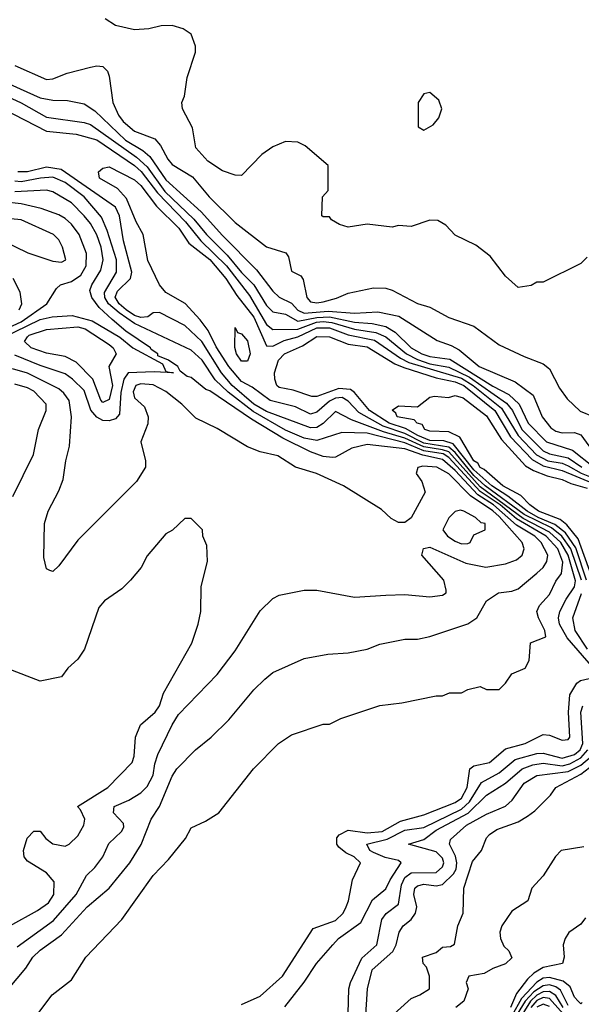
# Model space of a CAD drawing. Header units: inches. Extents: x 2380053 to 2584298, y 380219 to 546618.
# Tile 531 of 656: x 2512425 to 2514211, y 460880 to 464014. Entities that reach past the tile are written whole.
import ezdxf

# ---------------------------------------------------------------- set-up
doc = ezdxf.new("R2010")
doc.units = ezdxf.units.IN
doc.header["$MEASUREMENT"] = 0
doc.layers.add('C5416', color=7, linetype='Continuous')

msp = doc.modelspace()

# ---------------------------------------------------------------- linework, layer by layer
at = {"layer": 'C5416', "color": 2}
for points, elevation in [([(2514230, 463258), (2514210, 463238), (2514090, 463178), (2514070, 463178), (2514051.6, 463168.4), (2514010, 463162), (2513970, 463198), (2513921.2, 463261.2), (2513876, 463296), (2513810, 463328), (2513780.4, 463360.4), (2513754.6, 463374.6), (2513730, 463375.3), (2513670, 463355.3), (2513630, 463359), (2513610, 463354), (2513530, 463362.7), (2513470, 463354), (2513442, 463362), (2513416.4, 463376.4), (2513410, 463386), (2513390, 463386), (2513386, 463390), (2513388, 463450), (2513406, 463470), (2513406, 463550), (2513332.5, 463612.5), (2513310, 463624), (2513270, 463626), (2513230, 463609.3), (2513195.2, 463584.8), (2513130, 463518), (2513110, 463519), (2513070, 463532.7), (2513023.6, 463563.6), (2512985.6, 463605.6), (2512975.1, 463670), (2512942.7, 463730), (2512941.2, 463750), (2512949, 463770), (2512957.2, 463830), (2512984, 463910), (2512984, 463930), (2512970, 463968), (2512944.7, 463984.7), (2512910, 463995.3), (2512874.6, 463994.6), (2512835.3, 463984.7), (2512790, 463982), (2512730, 463995.3), (2512696.5, 464016.5)], 34), ([(2512410, 463868), (2512510, 463823.8), (2512530, 463826), (2512575.9, 463844.1), (2512650, 463862.8), (2512670, 463866.8), (2512690, 463864.7), (2512704.7, 463850), (2512710, 463834), (2512721.3, 463750), (2512739.5, 463710), (2512754.4, 463690), (2512790, 463659.5), (2512854.4, 463634.4), (2512873.1, 463613.1), (2512895.8, 463570), (2512910, 463552.7), (2512974.2, 463514.2), (2513028, 463450), (2513110, 463368.2), (2513210, 463290.8), (2513272, 463272), (2513279.6, 463259.6), (2513290, 463214), (2513318.8, 463198.8), (2513327.1, 463187.1), (2513338.4, 463130), (2513350, 463115.5), (2513370, 463112.7), (2513390, 463116.4), (2513432.5, 463127.5), (2513470, 463144), (2513550, 463160.5), (2513590, 463159.3), (2513610, 463153), (2513690, 463110.7), (2513730, 463099.1), (2513790, 463066), (2513870, 463038), (2513950, 462979.1), (2514030, 462941.6), (2514090, 462919.1), (2514110, 462902.8), (2514141.6, 462841.6), (2514166.7, 462806.7), (2514208.2, 462768.2), (2514249.4, 462750.6)], 34), ([(2512350, 463827.6), (2512490, 463764.9), (2512530, 463757.4), (2512577, 463757), (2512630, 463746.4), (2512663.5, 463723.5), (2512762, 463630), (2512817.1, 463597.1), (2512838.6, 463578.6), (2512890, 463504), (2513002.7, 463402.7), (2513070, 463327.2), (2513177.8, 463217.8), (2513230.3, 463150), (2513250, 463130.3), (2513290, 463111.8), (2513310, 463089.2), (2513330, 463080.1), (2513406.7, 463086.7), (2513490, 463079.7), (2513564, 463084), (2513630.7, 463070), (2513752.5, 462992.5), (2513797.4, 462977.4), (2513822.8, 462962.8), (2513886, 462910), (2514001.5, 462861.5), (2514058.7, 462818.7), (2514086.4, 462750), (2514114.5, 462714.5), (2514130, 462704.2), (2514150, 462698.9), (2514190, 462700.3), (2514210, 462692.4), (2514255.5, 462630)], 30), ([(2512370, 463776.5), (2512429.3, 463749.3), (2512510, 463703.6), (2512630, 463686.9), (2512650, 463680.2), (2512796.1, 463576.1), (2512830, 463545.4), (2512887.2, 463467.2), (2512979.3, 463379.3), (2513019.2, 463330), (2513084.8, 463264.8), (2513130, 463209.2), (2513169.5, 463169.5), (2513210, 463104.4), (2513230, 463083.7), (2513270, 463076.9), (2513310, 463054.8), (2513370, 463066.2), (2513410, 463067.7), (2513490, 463050.8), (2513546.5, 463046.5), (2513590, 463037.1), (2513619.6, 463019.6), (2513670.3, 462970), (2513704.2, 462950), (2513730, 462941.6), (2513793, 462933), (2513930, 462847.5), (2513981.2, 462821.2), (2514013.4, 462790), (2514042.8, 462730), (2514100.3, 462670), (2514183.7, 462643.7), (2514250, 462591)], 26), ([(2512370, 463731.4), (2512510, 463658.6), (2512604.7, 463650), (2512670, 463631.1), (2512790, 463549.3), (2512810.9, 463530.9), (2512862.9, 463462.9), (2512952.7, 463370), (2513001.1, 463310), (2513083.2, 463230), (2513155.9, 463135.9), (2513210, 463044), (2513230, 463027.8), (2513310, 463028.9), (2513369.3, 463050.7), (2513390, 463052.8), (2513417.6, 463050), (2513490, 463028.4), (2513557.9, 463017.9), (2513590, 463004.6), (2513655.2, 462950), (2513690, 462931.9), (2513730, 462918.9), (2513790, 462908), (2513855.7, 462875.7), (2513973.5, 462793.5), (2513992.5, 462770), (2514022.7, 462710), (2514090, 462641.3), (2514110, 462632.3), (2514170, 462619.5), (2514212.8, 462590)], 22), ([(2514249.6, 461950), (2514166.2, 462046.2), (2514141.5, 462090), (2514138.3, 462110), (2514143.5, 462130), (2514163.1, 462170), (2514190, 462208.4), (2514192.4, 462227.6), (2514169.9, 462310), (2514146.7, 462350), (2514110, 462382.6), (2514026.5, 462426.5), (2513890, 462527.3), (2513790, 462638), (2513770, 462645.3), (2513710, 462654.4), (2513650, 462682.4), (2513582, 462702), (2513480.6, 462740.6), (2513430, 462767), (2513390, 462728.4), (2513370, 462716.4), (2513350, 462714.6), (2513210, 462767.1), (2513170, 462790.7), (2513101.1, 462850), (2513067.1, 462890), (2513003.9, 462990), (2512950, 463040.5), (2512870, 463082), (2512850, 463080.7), (2512832.1, 463067.9), (2512810, 463066.2), (2512790, 463072.2), (2512763.2, 463090), (2512741.1, 463110), (2512729.1, 463130.9), (2512736.4, 463150), (2512777.4, 463190), (2512782.2, 463210), (2512755.1, 463310), (2512742.2, 463390), (2512730, 463417.6), (2512556.9, 463536.9), (2512510, 463544), (2512450, 463529.8), (2512419, 463530)], 22), ([(2514212.3, 462230), (2514178.5, 462330), (2514149.3, 462370), (2514116.3, 462396.3), (2514030, 462439.5), (2513905.3, 462530), (2513870, 462563.3), (2513810, 462636.6), (2513790, 462653.7), (2513710, 462666.4), (2513650, 462697.1), (2513580.7, 462720.7), (2513504.1, 462764.1), (2513470, 462799.7), (2513451, 462811), (2513430, 462809), (2513410, 462800.2), (2513370, 462764.4), (2513350, 462758.3), (2513302, 462782), (2513221.9, 462801.9), (2513164.6, 462844.6), (2513130, 462862.2), (2513089.8, 462910), (2513050, 462973), (2513024.7, 463024.7), (2512998.8, 463058.8), (2512950.9, 463110.9), (2512890, 463145.6), (2512869.4, 463170), (2512832.9, 463247.1), (2512818, 463330), (2512795.1, 463370), (2512764.7, 463444.7), (2512736.1, 463476.1), (2512679, 463510), (2512675.3, 463530), (2512690, 463541), (2512710, 463546), (2512790, 463504.4), (2512810, 463486), (2512859.9, 463419.9), (2512931.4, 463350), (2512963.1, 463303.1), (2513030, 463250.2), (2513080.2, 463190), (2513115.6, 463135.6), (2513170, 463067.4), (2513210, 462975.5), (2513230, 462974.3), (2513266.7, 462993.3), (2513310, 463004.1), (2513370, 463033.6), (2513410, 463032.9), (2513470, 463010.7), (2513553.4, 462993.4), (2513636.3, 462936.3), (2513663.1, 462923.1), (2513830, 462872.6), (2513867.5, 462850), (2513957.9, 462777.9), (2514010, 462690.2), (2514069, 462629), (2514105.3, 462610), (2514150, 462602.5), (2514170, 462594.4), (2514210.7, 462570.7), (2514253.2, 462553.2)], 18), ([(2512437.2, 460790), (2512528.7, 460910), (2512590, 460958), (2512635.3, 461030), (2512749.5, 461150.5), (2512849.2, 461290), (2512898.7, 461341.3), (2512952.5, 461407.5), (2512970, 461442), (2513016.5, 461463.5), (2513058, 461490), (2513168.7, 461630), (2513248, 461710), (2513290, 461738), (2513390, 461771.3), (2513410, 461772), (2513446, 461790), (2513570, 461831.3), (2513640.4, 461839.6), (2513750, 461862), (2513770, 461862), (2513791.6, 461871.6), (2513830, 461872), (2513850, 461882), (2513890, 461891.3), (2513910, 461882), (2513950, 461882), (2513970, 461902), (2513990, 461932), (2514033.2, 461950), (2514045.2, 461974.8), (2514049.4, 462030.6), (2514099, 462050), (2514095.6, 462070), (2514074.7, 462110), (2514069.6, 462130), (2514078, 462150), (2514110, 462184), (2514130, 462226.8), (2514148.2, 462251.8), (2514152.2, 462287.8), (2514137, 462330), (2514099.5, 462370), (2514005.1, 462425.1), (2513953.2, 462470), (2513890, 462512.5), (2513790, 462620.9), (2513771.7, 462631.7), (2513710, 462641.6), (2513650, 462667.6), (2513530, 462697.7), (2513450, 462699.7), (2513370, 462674.2), (2513330, 462681.6), (2513270, 462707.7), (2513167.4, 462767.4), (2513088.6, 462828.6), (2513047.2, 462867.2), (2513005.7, 462930), (2512970, 462962.6), (2512790, 463046.9), (2512741, 463081), (2512708, 463110), (2512695.7, 463130), (2512694.7, 463145.3), (2512733.3, 463210), (2512732.8, 463250), (2512703.3, 463343.3), (2512684.9, 463384.9), (2512629.7, 463450), (2512570, 463495.7), (2512530, 463512.8), (2512491, 463510), (2512430, 463497.3), (2512410, 463499.4)], 26), ([(2512389.4, 460930), (2512444.4, 460995.6), (2512467, 461030), (2512490, 461052.7), (2512558.5, 461101.5), (2512639.5, 461190), (2512709.6, 461250), (2512775.6, 461330), (2512811.2, 461388.8), (2512842.9, 461470), (2512869.7, 461510.3), (2512910, 461606), (2512925.2, 461630), (2512984, 461690), (2513034, 461730), (2513090, 461786), (2513170, 461881), (2513204.8, 461915.2), (2513230, 461936), (2513330, 461981), (2513405.6, 461994.4), (2513470, 461998.8), (2513530, 462010.8), (2513570, 462026.8), (2513650, 462042.8), (2513690, 462042.8), (2513730, 462050.7), (2513850, 462090.8), (2513879, 462110), (2513910, 462164.7), (2513948, 462190), (2513990, 462194.9), (2514010, 462202), (2514070, 462252.4), (2514090, 462270.6), (2514101.3, 462290), (2514104.7, 462310), (2514083.9, 462350), (2514063.5, 462370), (2514005.4, 462405.4), (2513931.6, 462470), (2513881.7, 462501.7), (2513810, 462579.6), (2513770, 462613.8), (2513707.5, 462627.5), (2513650, 462648.2), (2513530, 462661.7), (2513481, 462650), (2513430, 462622), (2513419.5, 462620.5), (2513390, 462623.5), (2513350, 462638), (2513262.2, 462682.2), (2513162.8, 462742.8), (2513030, 462833), (2513017.2, 462837.2), (2512970, 462875.3), (2512958, 462878), (2512935.3, 462895.3), (2512928, 462910), (2512898, 462930), (2512864, 462944), (2512864, 462950), (2512843.7, 462963.7), (2512841.2, 462970), (2512762.3, 463022.3), (2512719.2, 463059.2), (2512678, 463098), (2512654.7, 463130), (2512648.5, 463151.5), (2512654.7, 463170), (2512683, 463217), (2512690.8, 463250), (2512684.5, 463290), (2512670, 463329.5), (2512650, 463365.6), (2512629.8, 463389.8), (2512590, 463431.2), (2512530, 463466.3), (2512510, 463471.1), (2512410, 463466.2)], 30), ([(2512390, 463034.3), (2512430, 463052.4), (2512511.6, 463110), (2512542, 463158), (2512555.3, 463170), (2512590, 463180.3), (2512619.5, 463200.5), (2512636.4, 463230), (2512637.4, 463270), (2512614.3, 463330), (2512590, 463363.6), (2512570, 463381.3), (2512550, 463393), (2512493.4, 463413.4), (2512430, 463427.4), (2512373.8, 463433.8)], 34), ([(2512370, 463311), (2512451.4, 463271.4), (2512530, 463245.7), (2512558, 463242), (2512571.8, 463250), (2512561.6, 463290), (2512550, 463312.7), (2512532.7, 463330), (2512430, 463376.9), (2512330, 463386)], 38), ([(2512422.9, 463090), (2512432, 463110), (2512426.8, 463146.8), (2512404.5, 463190)], 38), ([(2512370, 463001.2), (2512490, 463059.8), (2512528.2, 463068.2), (2512592.2, 463072.2), (2512655.3, 463055.3), (2512743.1, 463003.1), (2512784.9, 462970), (2512878.8, 462918.8), (2512890, 462894), (2512914, 462890), (2512852.9, 462892.9), (2512770, 462889.7), (2512755.9, 462870), (2512747, 462827), (2512742, 462758), (2512730, 462744), (2512710, 462737.2), (2512690, 462738), (2512670, 462749.3), (2512651.6, 462771.6), (2512630, 462833.3), (2512593.3, 462870), (2512570, 462886.6), (2512490, 462913.1), (2512410, 462946.4)], 30), ([(2514228.3, 462230), (2514193.5, 462333.5), (2514160.6, 462380.6), (2514127.3, 462407.3), (2514073.6, 462430), (2514039.5, 462450), (2513977.9, 462497.9), (2513927, 462530), (2513870, 462581.4), (2513804.1, 462664.1), (2513774, 462674), (2513730, 462675), (2513691.6, 462690), (2513652.5, 462712.5), (2513599.8, 462730), (2513537.8, 462770), (2513490, 462827.1), (2513476.8, 462836.8), (2513440.1, 462839.9), (2513370, 462814.3), (2513354.5, 462814.5), (2513294.5, 462834.5), (2513250, 462842.9), (2513242.9, 462850), (2513236.2, 462870), (2513235.6, 462890), (2513248.2, 462930), (2513267.8, 462950), (2513324.2, 462975.8), (2513370, 463006), (2513410, 463004.4), (2513470, 462981.2), (2513530, 462972.6), (2513618.3, 462918.3), (2513646.4, 462906.4), (2513750, 462874.1), (2513810, 462861.5), (2513837.8, 462850), (2513936.3, 462770), (2513986.5, 462686.5), (2514054.6, 462614.6), (2514090, 462593.8), (2514150, 462578.6), (2514250, 462537.6)], 14), ([(2512417.1, 461062.9), (2512532.7, 461147.3), (2512604.7, 461230), (2512637, 461290), (2512664.4, 461315.6), (2512689.6, 461350), (2512708.2, 461391.8), (2512749.3, 461430), (2512756.3, 461443.7), (2512755.4, 461455.4), (2512723.7, 461490), (2512726, 461510), (2512772.7, 461530), (2512810, 461553.4), (2512830, 461573.4), (2512849.6, 461610), (2512854.6, 461645.4), (2512864.7, 461675.3), (2512909.6, 461770), (2512930, 461802.8), (2513053.2, 461930), (2513110, 462004.7), (2513190, 462132), (2513230, 462172), (2513250, 462182), (2513330, 462198), (2513370, 462198), (2513490, 462176), (2513590, 462182.8), (2513650, 462184), (2513730, 462177.3), (2513770, 462182), (2513781.2, 462190), (2513782, 462198), (2513774.5, 462230), (2513704, 462310), (2513709, 462331), (2513730, 462334.8), (2513844.3, 462284.3), (2513908.2, 462271.8), (2513970, 462282), (2514005.4, 462294.6), (2514022.9, 462310), (2514029.6, 462330), (2514023.6, 462350), (2513950, 462432.5), (2513930, 462450.9), (2513858.4, 462498.4), (2513790, 462568.2), (2513752.3, 462590), (2513707.1, 462592.9), (2513691, 462589), (2513686, 462570), (2513704.5, 462544.5), (2513714.8, 462510), (2513670, 462428), (2513650, 462414), (2513630, 462413.2), (2513606.8, 462426.8), (2513575.5, 462455.5), (2513455.3, 462530), (2513369.2, 462569.2), (2513302, 462590), (2513245.6, 462625.6), (2513190, 462638), (2513150, 462654.7), (2513052.9, 462712.9), (2512985.7, 462745.7), (2512940.7, 462790), (2512890, 462830.9), (2512850, 462851.7), (2512810, 462855.3), (2512794, 462850), (2512786.3, 462830), (2512790.7, 462810), (2512822, 462782), (2512834, 462750), (2512832.2, 462727.8), (2512810.7, 462670), (2512824.9, 462610), (2512824.9, 462590), (2512796.4, 462543.6), (2512610, 462357.2), (2512550, 462275.3), (2512530, 462258), (2512520.4, 462260.4), (2512510, 462266), (2512502, 462302), (2512503.7, 462410), (2512515.1, 462450), (2512550, 462514.8), (2512563, 462550), (2512571.3, 462610), (2512583.3, 462656.7), (2512589.7, 462750), (2512582.2, 462802.2), (2512565.7, 462825.7), (2512550, 462838.9), (2512450, 462888.7), (2512402.6, 462902.6)], 34), ([(2512403.3, 462496.7), (2512469.2, 462630), (2512485.2, 462710), (2512509, 462770), (2512509.2, 462790), (2512470, 462831.1), (2512450, 462842), (2512410, 462853.5)], 38), ([(2514243.4, 462243.4), (2514201.6, 462361.6), (2514165.7, 462405.7), (2514143.7, 462423.7), (2514075.4, 462450), (2514047.7, 462470), (2514019.3, 462499.3), (2513962.2, 462530), (2513902.7, 462582.7), (2513890, 462589), (2513882.2, 462602.2), (2513869.9, 462610), (2513825.2, 462685.2), (2513790, 462702), (2513730, 462704.2), (2513714, 462710), (2513705.1, 462725.1), (2513689.2, 462730), (2513680.2, 462740.2), (2513626, 462750), (2513621.2, 462761.2), (2513609.3, 462770.7), (2513630, 462784.7), (2513690, 462782), (2513730, 462812), (2513744, 462816), (2513788.4, 462811.6), (2513810, 462818), (2513836, 462810), (2513910, 462753.4), (2513957.7, 462677.7), (2514034.2, 462594.2), (2514059.1, 462579.1), (2514102.4, 462562.4), (2514150, 462550.9), (2514177.7, 462537.7), (2514230, 462522.9)], 10), ([(2512393.2, 461130), (2512481.7, 461178.3), (2512516.3, 461203.7), (2512533.6, 461230), (2512535.1, 461270), (2512510, 461299), (2512450, 461335.3), (2512439, 461350), (2512437.2, 461370), (2512448.9, 461408.9), (2512470, 461431.3), (2512490, 461431.3), (2512507.7, 461407.7), (2512530, 461390.8), (2512570, 461384), (2512582, 461390), (2512610, 461416), (2512629.3, 461450), (2512632.7, 461470), (2512618.9, 461498.9), (2512608.7, 461510), (2512705.2, 461570), (2512782.7, 461650), (2512789.5, 461670), (2512793.6, 461730), (2512809.5, 461770), (2512856, 461810), (2512869.2, 461830), (2512882, 461870), (2512972.7, 462030), (2512993.2, 462090), (2513001.2, 462130), (2513002, 462210), (2513022, 462290), (2513020.4, 462340.4), (2513008, 462370), (2513006, 462390), (2512970, 462426), (2512950, 462426), (2512911.1, 462388.9), (2512890, 462378), (2512830, 462308), (2512811.3, 462270), (2512778, 462230), (2512750, 462202), (2512695.3, 462164.7), (2512676.9, 462143.1), (2512630.8, 462010), (2512610, 461979), (2512578, 461950), (2512558, 461922), (2512490, 461908.7), (2512388.4, 461948.4)], 38), ([(2514230.6, 462010), (2514191.9, 462070), (2514184.8, 462110), (2514212.2, 462187.8)], 18), ([(2513130, 460879.3), (2513190, 460906.4), (2513260.7, 460970), (2513358.9, 461121.1), (2513430, 461146.7), (2513453.6, 461170), (2513463.6, 461190), (2513471.3, 461210), (2513483.6, 461276.4), (2513509.2, 461330), (2513489.3, 461350), (2513462.2, 461362.2), (2513440.3, 461380.3), (2513433.3, 461390), (2513433.3, 461410), (2513440.8, 461419.2), (2513470, 461434.6), (2513530, 461426.3), (2513578, 461430), (2513636.5, 461463.5), (2513710, 461482.8), (2513810, 461522.6), (2513830, 461536.5), (2513848.6, 461570), (2513857, 461630), (2513870, 461639.5), (2513919.5, 461650), (2513970, 461692.9), (2514033.2, 461710), (2514090, 461739.1), (2514110, 461736.3), (2514150, 461720.7), (2514170, 461722.8), (2514175.1, 461730), (2514171.1, 461810), (2514174.8, 461865.2), (2514197.2, 461902.8), (2514209.3, 461910.7), (2514250, 461920.7)], 22), ([(2513268.1, 460871.9), (2513329.7, 460950.3), (2513369.6, 461010), (2513420.9, 461070), (2513439.5, 461090), (2513510, 461140.5), (2513546.9, 461213.1), (2513590, 461247.7), (2513603.1, 461276.9), (2513638.4, 461330), (2513630, 461338.4), (2513587.3, 461347.3), (2513550, 461363.1), (2513538.7, 461370), (2513529.4, 461390), (2513593.7, 461406.3), (2513650, 461434.6), (2513710, 461443), (2513830, 461501.7), (2513855.3, 461524.7), (2513893.8, 461586.2), (2513950, 461617.3), (2514000.5, 461659.5), (2514070, 461678), (2514090, 461679.3), (2514150, 461663.9), (2514190, 461675), (2514207.9, 461690), (2514215.8, 461710), (2514209.9, 461810), (2514216.2, 461830)], 18), ([(2513469.3, 460850.7), (2513472, 460930), (2513477, 460950), (2513512.9, 461027.1), (2513560.7, 461070), (2513577.4, 461150), (2513590.9, 461169.1), (2513630, 461199.1), (2513639.7, 461260.3), (2513650, 461284.2), (2513670, 461298.8), (2513750, 461299.6), (2513770, 461317.3), (2513774.2, 461330), (2513770, 461345.2), (2513750, 461365.4), (2513662, 461390), (2513710, 461404.9), (2513750, 461434.8), (2513851.4, 461488.6), (2513910, 461545.7), (2513970, 461583.6), (2514023.6, 461630), (2514057.2, 461642.8), (2514090, 461647.9), (2514150, 461639.6), (2514174.7, 461645.3), (2514210, 461664.2), (2514232.1, 461690)], 14), ([(2513525.1, 460830), (2513531.1, 460930), (2513545.7, 460990), (2513611.6, 461048.4), (2513622.6, 461070), (2513631.8, 461110), (2513644.5, 461130), (2513669.8, 461150.2), (2513684.2, 461170), (2513688, 461190), (2513678.7, 461230), (2513681.6, 461250), (2513690, 461257.6), (2513710, 461262.6), (2513750, 461257.3), (2513770, 461261.5), (2513804.7, 461295.3), (2513812.9, 461310), (2513815.8, 461330), (2513811.7, 461351.7), (2513792, 461390), (2513794.8, 461405.2), (2513846.3, 461450), (2513910, 461485.7), (2513970, 461510.4), (2513991.6, 461530), (2514030, 461583.8), (2514070, 461608.8), (2514170, 461621.6), (2514210, 461641.6), (2514243.9, 461670)], 10), ([(2513594, 460830), (2513670, 460898.8), (2513698, 460910), (2513728, 460930), (2513728, 460970), (2513719, 460999), (2513708, 461010), (2513706, 461030), (2513750, 461044.7), (2513770, 461062), (2513795.3, 461064.7), (2513808, 461072), (2513819, 461130), (2513835.3, 461170), (2513837.6, 461250), (2513865.7, 461334.3), (2513894, 461370), (2513909.6, 461410), (2513919.4, 461420.6), (2513942.9, 461437.1), (2514010, 461461.3), (2514040.5, 461479.5), (2514063.7, 461496.3), (2514113.6, 461546.4), (2514130, 461570.4), (2514210, 461612.7), (2514265.3, 461654.7)], 6), ([(2514219, 461381), (2514147.3, 461370), (2514128.8, 461351.2), (2514090.4, 461289.6), (2514054, 461250), (2514041, 461210), (2513990, 461176.2), (2513958.7, 461130), (2513952.2, 461110), (2513954.4, 461090), (2513964.9, 461064.9), (2513981, 461050), (2513990, 461028), (2513970, 461008.7), (2513930, 460994), (2513902, 460978), (2513854, 460970), (2513844.7, 460950), (2513851.3, 460930), (2513838, 460890), (2513812, 460870)], 6), ([(2514224.5, 461155.5), (2514210, 461135.1), (2514171.6, 461108.4), (2514159.5, 461090), (2514153.7, 461070), (2514156.3, 461030), (2514151, 461010), (2514090, 460997.4), (2514060.3, 460979.7), (2514039.8, 460960.2), (2514005.7, 460914.3), (2513986.2, 460870)], 10), ([(2514214.1, 460885.9), (2514210, 460882), (2514200.9, 460890), (2514190, 460902.7), (2514175.7, 460935.7), (2514153.8, 460953.8), (2514110, 460965.8), (2514090, 460963), (2514070, 460950.6), (2514021, 460899), (2513990, 460843.6)], 14), ([(2514170, 460876.1), (2514145, 460925), (2514130, 460936.3), (2514110, 460942.7), (2514090, 460939.6), (2514060.5, 460919.5), (2514033.3, 460890), (2513995.9, 460830)], 18), ([(2514153.3, 460870), (2514130, 460908.2), (2514110, 460920.7), (2514090, 460919.9), (2514070, 460909.1), (2514049.6, 460890.4), (2514011.4, 460828.6)], 22), ([(2514180.4, 460820.4), (2514110, 460898.5), (2514090, 460901.5), (2514070, 460892), (2514050.6, 460870)], 26), ([(2514110, 460873.2), (2514090, 460880.8), (2514070, 460871)], 30)]:
    msp.add_lwpolyline(points, dxfattribs=dict(at, elevation=elevation))
for points, elevation in [([(2513730, 463782), (2513710, 463778), (2513692, 463750), (2513692.7, 463672.7), (2513710, 463662), (2513740.4, 463679.6), (2513758, 463702), (2513768, 463730), (2513758, 463758)], 34), ([(2512690, 462795.8), (2512683.1, 462803.1), (2512657.4, 462870), (2512604.2, 462924.2), (2512570, 462942.2), (2512510, 462952.6), (2512462, 462970), (2512440.7, 462990), (2512450, 463004), (2512455.1, 463010), (2512510, 463027.6), (2512610, 463036.8), (2512633.4, 463030), (2512710, 462980.6), (2512722.2, 462970), (2512731.8, 462950), (2512708.9, 462910), (2512720.7, 462850), (2512710, 462805.1)], 26), ([(2513150, 462926.6), (2513130, 462927.3), (2513115.1, 462950), (2513109.4, 462970.6), (2513110, 463034), (2513118, 463018), (2513130, 463014), (2513150, 462991.3), (2513157.6, 462950)], 14), ([(2513826.8, 462453.2), (2513810, 462448.7), (2513790, 462428.7), (2513770.8, 462390), (2513785.5, 462370), (2513810, 462354), (2513830, 462346), (2513850, 462346.8), (2513858, 462350), (2513870, 462374), (2513906, 462390), (2513906, 462410), (2513892.9, 462412.9), (2513875.3, 462430), (2513838, 462450)], 38)]:
    msp.add_lwpolyline(points, close=True, dxfattribs=dict(at, elevation=elevation))

doc.saveas('drawing.dxf')
